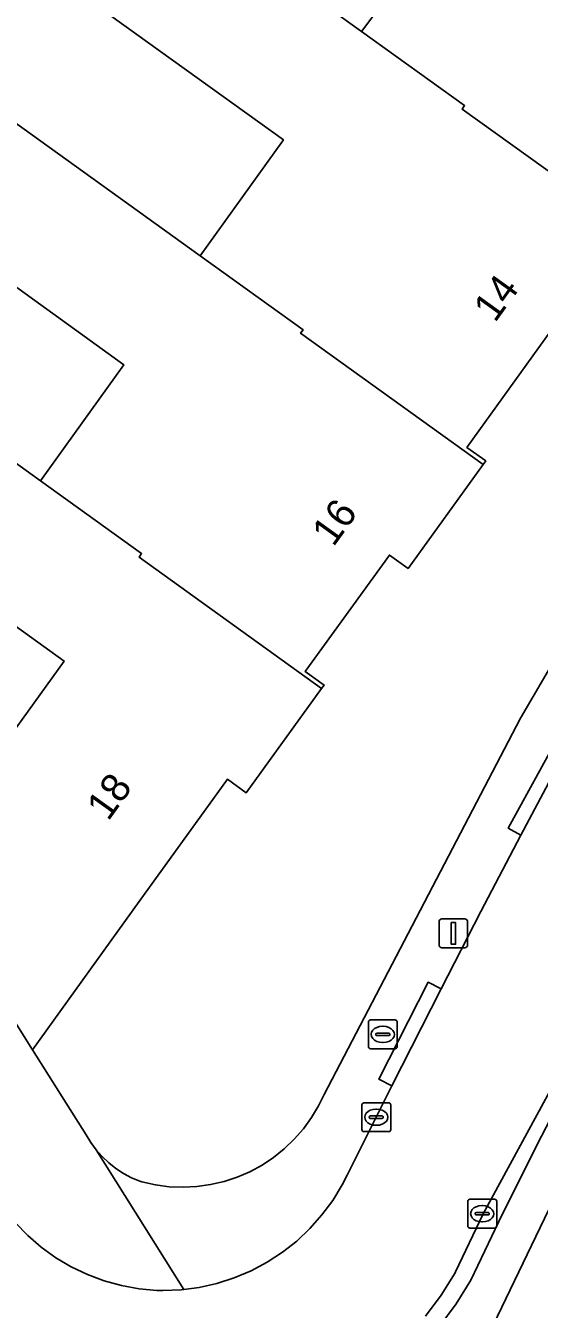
# Model space of a CAD drawing. Extents: x 158835 to 160077, y 386387 to 387778.
# Drawn here: x 159223.78 to 159241.56, y 386798.99 to 386843.48 of the extents above; entities that cross this region are included whole.
import ezdxf

# ---------------------------------------------------------------- set-up
doc = ezdxf.new("R2010")
doc.units = 0
for name, color, linetype in [('IMGEO_Brandkraan', 7, 'Continuous'), ('IMGEO_Erf', 7, 'Continuous'), ('IMGEO_Fietspad_gesloten', 7, 'Continuous'), ('IMGEO_Groenvoorziening', 7, 'Continuous'), ('IMGEO_Haag', 7, 'Continuous'), ('IMGEO_Kolk', 7, 'Continuous'), ('IMGEO_Lichtmast', 7, 'Continuous'), ('IMGEO_Pand', 7, 'Continuous'), ('IMGEO_Pand_nummerreeks', 7, 'Continuous'), ('IMGEO_Rijbaan_lokaal_open', 7, 'Continuous'), ('IMGEO_Voetpad_open', 7, 'Continuous')]:
    doc.layers.add(name, color=color, linetype=linetype)

msp = doc.modelspace()

# ---------------------------------------------------------------- linework, layer by layer
at = {"layer": 'IMGEO_Brandkraan'}
for p, q in [((159235.64, 386808.096), (159235.64, 386808.948)), ((159235.715, 386809.022), (159236.567, 386809.022)), ((159236.128, 386808.802), (159236.153, 386808.802)), ((159236.641, 386808.948), (159236.641, 386808.096)), ((159235.899, 386808.516), (159235.899, 386808.528)), ((159236.337, 386808.479), (159235.939, 386808.479)), ((159235.942, 386808.565), (159236.34, 386808.565)), ((159236.151, 386808.242), (159236.126, 386808.242)), ((159236.383, 386808.528), (159236.383, 386808.516)), ((159236.567, 386808.022), (159235.715, 386808.022))]:
    msp.add_line(p, q, dxfattribs=at)
for points in [[(159235.64, 386808.096), (159235.64, 386808.948)], [(159235.715, 386809.022), (159236.567, 386809.022)], [(159236.641, 386808.948), (159236.641, 386808.096)], [(159236.567, 386808.022), (159235.715, 386808.022)]]:
    msp.add_lwpolyline(points, dxfattribs=at)
for centre, radius, start, end in [((159235.717, 386808.946), 0.0765, 91.552, 178.448), ((159235.717, 386808.946), 0.0765, 91.552, 178.448), ((159236.565, 386808.946), 0.0765, 1.552, 88.448), ((159236.565, 386808.946), 0.0765, 1.552, 88.448), ((159235.939, 386808.525), 0.0403, 85.8775, 175.7526), ((159235.936, 386808.515), 0.0366, 178.938, 274.7102), ((159236.34, 386808.522), 0.043, 264.8664, 352.4533), ((159236.344, 386808.527), 0.0386, 1.7309, 96.639), ((159235.717, 386808.098), 0.0765, 181.552, 268.448), ((159235.717, 386808.098), 0.0765, 181.552, 268.448), ((159236.565, 386808.098), 0.0765, 271.552, 358.448), ((159236.565, 386808.098), 0.0765, 271.552, 358.448)]:
    msp.add_arc(centre, radius, start, end, dxfattribs=at)
for centre, major_axis, ratio, start_param, end_param in [((159236.127, 386808.522), (-0.387, 0.002), 0.722429, 4.712389, 7.853982), ((159236.152, 386808.522), (-0.39, 0.002), 0.717154, 1.570796, 4.712389)]:
    msp.add_ellipse(centre, major_axis=major_axis, ratio=ratio, start_param=start_param, end_param=end_param, dxfattribs=at)
at = {"layer": 'IMGEO_Erf'}
for points in [[(159227.807, 386848.731), (159235.399, 386843.28), (159238.363, 386847.237)], [(159222.395, 386840.838), (159229.812, 386835.509), (159232.697, 386839.52), (159221.551, 386847.538)], [(159211.986, 386836.582), (159224.29, 386827.709), (159227.178, 386831.724), (159219.709, 386837.119)], [(159241.96, 386832.905), (159239.052, 386828.867), (159239.701, 386828.399), (159239.613, 386828.276), (159237.014, 386824.669), (159236.366, 386825.136), (159233.457, 386821.097), (159234.106, 386820.63), (159234.018, 386820.508), (159231.411, 386816.899), (159230.762, 386817.366), (159227.71, 386813.123), (159224.017, 386807.989), (159225.871, 386805.042), (159226.033, 386804.774), (159226.219, 386804.521), (159226.427, 386804.286), (159226.655, 386804.07), (159226.901, 386803.876), (159227.163, 386803.704), (159227.44, 386803.556), (159227.729, 386803.434), (159227.802, 386803.408), (159228.27, 386803.304), (159228.745, 386803.243), (159229.223, 386803.224), (159229.702, 386803.248), (159230.176, 386803.315), (159230.642, 386803.424), (159231.097, 386803.574), (159231.537, 386803.764), (159231.958, 386803.992), (159232.357, 386804.258), (159232.73, 386804.557), (159233.076, 386804.889), (159233.39, 386805.251), (159233.67, 386805.639), (159233.915, 386806.051), (159234.105, 386806.442), (159240.91, 386819.482), (159244.141, 386825.019)]]:
    msp.add_lwpolyline(points, dxfattribs=at)
msp.add_lwpolyline([(159220.003, 386814.372), (159222.039, 386817.202), (159225.103, 386821.462), (159223.697, 386822.473), (159212.696, 386830.387), (159211.221, 386828.336), (159219.008, 386815.955)], close=True, dxfattribs=at)
at = {"layer": 'IMGEO_Fietspad_gesloten'}
msp.add_lwpolyline([(159242.326, 386803.363), (159238.334, 386795.064), (159235.594, 386789.49), (159235.091, 386788.626), (159235.077, 386788.567), (159229.532, 386779.361), (159229.403, 386779.122), (159229.255, 386778.895), (159229.086, 386778.683), (159223.221, 386770.847)], dxfattribs=at)
at = {"layer": 'IMGEO_Groenvoorziening'}
for points in [[(159286.185, 386872.449), (159272.905, 386854.001), (159260.043, 386836.113), (159256.377, 386831.036), (159250.502, 386822.26), (159249.891, 386821.241), (159239.618, 386802.301), (159238.66, 386800.288), (159238.645, 386800.261), (159238.163, 386799.488), (159237.614, 386798.761)], [(159238.109, 386798.417), (159238.681, 386799.182), (159239.189, 386800.003), (159240.155, 386802.033), (159241.476, 386804.683), (159243.604, 386808.803), (159245.802, 386812.886), (159248.07, 386816.93), (159250.404, 386820.929), (159251.714, 386823.086), (159253.364, 386825.663), (159255.079, 386828.194), (159256.863, 386830.685), (159260.53, 386835.762), (159273.392, 386853.651), (159286.673, 386872.099)], [(159286.673, 386872.099), (159273.392, 386853.651), (159260.53, 386835.762), (159256.863, 386830.685), (159255.079, 386828.194), (159253.364, 386825.663), (159251.714, 386823.086), (159250.404, 386820.929), (159248.07, 386816.93), (159245.802, 386812.886), (159243.604, 386808.803), (159241.476, 386804.683), (159240.155, 386802.033), (159239.189, 386800.003), (159238.681, 386799.182), (159238.109, 386798.417)], [(159235.091, 386788.626), (159235.594, 386789.49), (159238.334, 386795.064), (159242.326, 386803.363)]]:
    msp.add_lwpolyline(points, dxfattribs=at)
at = {"layer": 'IMGEO_Haag'}
for points in [[(159286.185, 386872.449), (159272.905, 386854.001), (159260.043, 386836.113), (159256.377, 386831.036), (159250.502, 386822.26), (159249.891, 386821.241), (159239.618, 386802.301), (159238.66, 386800.288), (159238.645, 386800.261), (159238.163, 386799.488), (159237.614, 386798.761)], [(159238.109, 386798.417), (159238.681, 386799.182), (159239.189, 386800.003), (159240.155, 386802.033), (159241.476, 386804.683), (159243.604, 386808.803), (159245.802, 386812.886), (159248.07, 386816.93), (159250.404, 386820.929), (159251.714, 386823.086), (159253.364, 386825.663), (159255.079, 386828.194), (159256.863, 386830.685), (159260.53, 386835.762), (159273.392, 386853.651), (159286.673, 386872.099)]]:
    msp.add_lwpolyline(points, dxfattribs=at)
at = {"layer": 'IMGEO_Kolk'}
for p, q in [((159235.413, 386805.225), (159235.413, 386806.077)), ((159235.488, 386806.151), (159236.34, 386806.151)), ((159235.901, 386805.931), (159235.926, 386805.931)), ((159236.414, 386806.077), (159236.414, 386805.225)), ((159235.672, 386805.645), (159235.672, 386805.657)), ((159236.11, 386805.608), (159235.712, 386805.608)), ((159235.715, 386805.694), (159236.113, 386805.694)), ((159236.156, 386805.657), (159236.156, 386805.645)), ((159236.34, 386805.151), (159235.488, 386805.151)), ((159235.924, 386805.371), (159235.899, 386805.371)), ((159239.156, 386802.807), (159240.008, 386802.807)), ((159239.081, 386801.881), (159239.081, 386802.733)), ((159239.569, 386802.587), (159239.594, 386802.587)), ((159240.082, 386802.733), (159240.082, 386801.881)), ((159239.34, 386802.301), (159239.34, 386802.313)), ((159239.778, 386802.264), (159239.38, 386802.264)), ((159239.383, 386802.35), (159239.781, 386802.35)), ((159239.592, 386802.027), (159239.567, 386802.027)), ((159239.824, 386802.313), (159239.824, 386802.301)), ((159240.008, 386801.807), (159239.156, 386801.807))]:
    msp.add_line(p, q, dxfattribs=at)
for points in [[(159235.413, 386805.225), (159235.413, 386806.077)], [(159235.488, 386806.151), (159236.34, 386806.151)], [(159236.414, 386806.077), (159236.414, 386805.225)], [(159236.34, 386805.151), (159235.488, 386805.151)], [(159239.156, 386802.807), (159240.008, 386802.807)], [(159239.081, 386801.881), (159239.081, 386802.733)], [(159240.082, 386802.733), (159240.082, 386801.881)], [(159240.008, 386801.807), (159239.156, 386801.807)]]:
    msp.add_lwpolyline(points, dxfattribs=at)
for centre, radius, start, end in [((159235.49, 386806.075), 0.0765, 91.552, 178.448), ((159235.49, 386806.075), 0.0765, 91.552, 178.448), ((159236.338, 386806.075), 0.0765, 1.552, 88.448), ((159236.338, 386806.075), 0.0765, 1.552, 88.448), ((159235.712, 386805.654), 0.0403, 85.8775, 175.7526), ((159235.709, 386805.644), 0.0366, 178.938, 274.7102), ((159236.113, 386805.651), 0.043, 264.8664, 352.4533), ((159236.117, 386805.656), 0.0386, 1.7309, 96.639), ((159235.49, 386805.227), 0.0765, 181.552, 268.448), ((159235.49, 386805.227), 0.0765, 181.552, 268.448), ((159236.338, 386805.227), 0.0765, 271.552, 358.448), ((159236.338, 386805.227), 0.0765, 271.552, 358.448), ((159239.158, 386802.731), 0.0765, 91.552, 178.448), ((159239.158, 386802.731), 0.0765, 91.552, 178.448), ((159240.006, 386802.731), 0.0765, 1.552, 88.448), ((159240.006, 386802.731), 0.0765, 1.552, 88.448), ((159239.38, 386802.31), 0.0403, 85.8775, 175.7526), ((159239.377, 386802.3), 0.0366, 178.938, 274.7102), ((159239.781, 386802.307), 0.043, 264.8664, 352.4533), ((159239.785, 386802.312), 0.0386, 1.7309, 96.639), ((159239.158, 386801.883), 0.0765, 181.552, 268.448), ((159239.158, 386801.883), 0.0765, 181.552, 268.448), ((159240.006, 386801.883), 0.0765, 271.552, 358.448), ((159240.006, 386801.883), 0.0765, 271.552, 358.448)]:
    msp.add_arc(centre, radius, start, end, dxfattribs=at)
for centre, major_axis, ratio, start_param, end_param in [((159235.9, 386805.651), (-0.387, 0.002), 0.722429, 4.712389, 7.853982), ((159235.925, 386805.651), (-0.39, 0.002), 0.717154, 1.570796, 4.712389), ((159239.568, 386802.307), (-0.387, 0.002), 0.722429, 4.712389, 7.853982), ((159239.593, 386802.307), (-0.39, 0.002), 0.717154, 1.570796, 4.712389)]:
    msp.add_ellipse(centre, major_axis=major_axis, ratio=ratio, start_param=start_param, end_param=end_param, dxfattribs=at)
at = {"layer": 'IMGEO_Lichtmast'}
for p, q in [((159238.087, 386811.623), (159238.087, 386812.423)), ((159238.087, 386812.423), (159238.087, 386811.623)), ((159238.187, 386812.523), (159238.977, 386812.523)), ((159238.977, 386812.523), (159238.187, 386812.523)), ((159239.077, 386812.423), (159239.077, 386811.623)), ((159239.077, 386811.623), (159239.077, 386812.423)), ((159238.977, 386811.523), (159238.187, 386811.523)), ((159238.187, 386811.523), (159238.977, 386811.523))]:
    msp.add_line(p, q, dxfattribs=at)
msp.add_lwpolyline([(159238.507, 386812.398), (159238.657, 386812.398), (159238.657, 386811.648), (159238.507, 386811.648), (159238.507, 386812.398)], dxfattribs=at)
for centre, start, end in [((159238.187, 386812.423), 90, 180), ((159238.187, 386812.423), 90, 180), ((159238.977, 386812.423), 0, 90), ((159238.977, 386812.423), 360, 90), ((159238.187, 386811.623), 180, 270), ((159238.187, 386811.623), 180, 270), ((159238.977, 386811.623), 270, 0), ((159238.977, 386811.623), 270, 0)]:
    msp.add_arc(centre, 0.1, start, end, dxfattribs=at)
at = {"layer": 'IMGEO_Pand'}
for points in [[(159245.208, 386836.047), (159245.296, 386836.169), (159244.647, 386836.636), (159247.538, 386840.651), (159248.187, 386840.183), (159250.785, 386843.792), (159244.452, 386848.333), (159244.539, 386848.455), (159230.926, 386858.231), (159227.886, 386854.768), (159238.363, 386847.237), (159235.399, 386843.28), (159238.973, 386840.714), (159238.885, 386840.592)], [(159238.885, 386840.592), (159238.973, 386840.714), (159235.399, 386843.28), (159227.807, 386848.731), (159225.399, 386850.46), (159224.603, 386851.031), (159221.551, 386847.538), (159232.697, 386839.52), (159229.812, 386835.509), (159233.382, 386832.944), (159233.294, 386832.822), (159239.613, 386828.276), (159239.701, 386828.399), (159239.052, 386828.867), (159241.96, 386832.905), (159242.609, 386832.438), (159245.208, 386836.047)], [(159227.178, 386831.724), (159224.29, 386827.709), (159227.79, 386825.185), (159227.702, 386825.063), (159234.018, 386820.508), (159234.106, 386820.63), (159233.457, 386821.097), (159236.366, 386825.136), (159237.014, 386824.669), (159239.613, 386828.276), (159233.294, 386832.822), (159233.382, 386832.944), (159229.812, 386835.509), (159222.395, 386840.838), (159219.15, 386843.17), (159216.473, 386839.444), (159219.709, 386837.119)], [(159224.017, 386807.989), (159227.71, 386813.123), (159230.762, 386817.366), (159231.411, 386816.899), (159234.018, 386820.508), (159227.702, 386825.063), (159227.79, 386825.185), (159224.29, 386827.709), (159211.986, 386836.582), (159209.185, 386833.378), (159208.934, 386833.093), (159208.518, 386832.602), (159211.221, 386828.336), (159212.696, 386830.387), (159223.697, 386822.473), (159225.103, 386821.462), (159222.039, 386817.202), (159220.003, 386814.372)]]:
    msp.add_lwpolyline(points, close=True, dxfattribs=at)
at = {"layer": 'IMGEO_Rijbaan_lokaal_open'}
for points in [[(159237.614, 386798.761), (159238.163, 386799.488), (159238.645, 386800.261), (159238.66, 386800.288), (159239.618, 386802.301), (159249.891, 386821.241), (159250.502, 386822.26), (159256.377, 386831.036), (159260.043, 386836.113), (159272.905, 386854.001), (159286.185, 386872.449)], [(159241.985, 386817.426), (159240.919, 386815.431), (159239.532, 386812.786), (159238.155, 386810.105), (159236.453, 386806.74), (159235.91, 386805.65), (159234.908, 386803.648), (159234.734, 386803.309), (159234.407, 386802.77), (159234.033, 386802.263), (159233.616, 386801.791), (159233.158, 386801.359), (159232.663, 386800.969), (159232.135, 386800.625), (159231.579, 386800.329), (159230.998, 386800.084), (159230.398, 386799.893), (159229.783, 386799.755), (159229.253, 386799.685), (159229.159, 386799.673), (159228.529, 386799.647), (159228.382, 386799.649), (159228.321, 386799.651), (159227.703, 386799.706), (159227.092, 386799.816), (159226.494, 386799.98), (159225.912, 386800.196), (159225.352, 386800.464), (159224.819, 386800.781), (159224.315, 386801.144), (159223.847, 386801.551), (159223.416, 386801.997)]]:
    msp.add_lwpolyline(points, dxfattribs=at)
at = {"layer": 'IMGEO_Voetpad_open'}
for points in [[(159244.141, 386825.019), (159240.91, 386819.482), (159234.105, 386806.442), (159233.915, 386806.051), (159233.67, 386805.639), (159233.39, 386805.251), (159233.076, 386804.889), (159232.73, 386804.557), (159232.357, 386804.258), (159231.958, 386803.992), (159231.537, 386803.764), (159231.097, 386803.574), (159230.642, 386803.424), (159230.176, 386803.315), (159229.702, 386803.248), (159229.223, 386803.224), (159228.745, 386803.243), (159228.27, 386803.304), (159227.802, 386803.408), (159227.729, 386803.434), (159227.44, 386803.556), (159227.163, 386803.704), (159226.901, 386803.876), (159226.655, 386804.07), (159226.427, 386804.286), (159226.219, 386804.521), (159229.253, 386799.685), (159229.783, 386799.755), (159230.398, 386799.893), (159230.998, 386800.084), (159231.579, 386800.329), (159232.135, 386800.625), (159232.663, 386800.969), (159233.158, 386801.359), (159233.616, 386801.791), (159234.033, 386802.263), (159234.407, 386802.77), (159234.734, 386803.309), (159234.908, 386803.648), (159235.91, 386805.65), (159236.453, 386806.74), (159236.007, 386806.965), (159237.709, 386810.33), (159238.155, 386810.105), (159239.532, 386812.786), (159240.919, 386815.431), (159240.481, 386815.671), (159242.29, 386818.971)], [(159223.416, 386801.997), (159223.847, 386801.551), (159224.315, 386801.144), (159224.819, 386800.781), (159225.352, 386800.464), (159225.912, 386800.196), (159226.494, 386799.98), (159227.092, 386799.816), (159227.703, 386799.706), (159228.321, 386799.651), (159228.382, 386799.649), (159228.529, 386799.647), (159229.159, 386799.673), (159229.253, 386799.685), (159226.219, 386804.521), (159226.033, 386804.774), (159225.871, 386805.042), (159224.017, 386807.989), (159220.003, 386814.372)]]:
    msp.add_lwpolyline(points, dxfattribs=at)
for points in [[(159240.919, 386815.431), (159241.985, 386817.426), (159242.728, 386818.731), (159242.29, 386818.971), (159240.481, 386815.671)], [(159238.155, 386810.105), (159237.709, 386810.33), (159236.007, 386806.965), (159236.453, 386806.74)]]:
    msp.add_lwpolyline(points, close=True, dxfattribs=at)

# ---------------------------------------------------------------- texts
at = {"layer": 'IMGEO_Pand_nummerreeks'}
for s, rotation, p in [('14', 54.2419, (159240.024, 386833.161)), ('16', 54.2397, (159234.429, 386825.39)), ('18', 54.272, (159226.632, 386815.885))]:
    msp.add_text(s, height=1, rotation=rotation, dxfattribs=at).set_placement(p)

doc.saveas('drawing.dxf')
